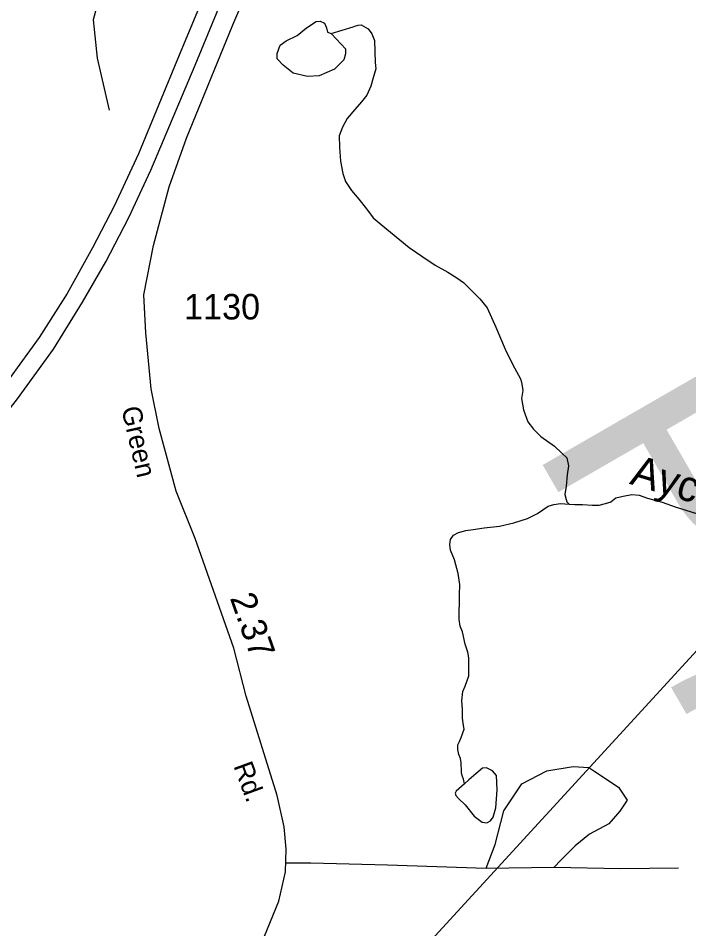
# Model space of a CAD drawing. Extents: x 2056842 to 2160602, y 826753 to 1016856.
# Drawn here: x 2092534 to 2095813, y 885889 to 890342 of the extents above; entities that cross this region are included whole.
import ezdxf

# ---------------------------------------------------------------- set-up
doc = ezdxf.new("R2010")
doc.units = 0
for name, color, linetype in [('Exist Hydrographic Creek Single Shore', 7, 'Continuous'), ('Exist Hydrographic Creek Single Shore Label', 7, 'Continuous'), ('Exist Hydrographic Misc Water Feature', 7, 'Continuous'), ('Exist Road Non-System Type 51', 7, 'Continuous'), ('Exist Road Primary Interstate Divided Center Attributed', 7, 'Continuous'), ('Exist Road Secondary Mileage Hundredths English Label', 7, 'Continuous'), ('Exist Road Secondary Structure Pipe Number Label', 7, 'Continuous'), ('Exist Road Secondary Type 51 Attributed', 7, 'Continuous'), ('Exist Road Secondary Type 51 Label', 7, 'Continuous'), ('Exist Road Secondary Type 51 Number Label', 7, 'Continuous'), ('Exist Utilities Telephone Line', 7, 'Continuous')]:
    doc.layers.add(name, color=color, linetype=linetype)

msp = doc.modelspace()

# ---------------------------------------------------------------- linework, layer by layer
at = {"layer": 'Exist Hydrographic Creek Single Shore'}
for points in [[(2094063.9, 890266.7), (2094171.7, 890299.1), (2094179.7, 890303.1), (2094195.7, 890307.2), (2094211.7, 890309.2), (2094245.7, 890289.3), (2094263.8, 890265.4), (2094275.9, 890233.4), (2094280.2, 890125.5), (2094282.2, 890093.5), (2094270.3, 890049.5), (2094258.4, 890009.4), (2094238.6, 889965.3), (2094212.7, 889933.2), (2094180.9, 889895.2), (2094143, 889851.1), (2094119.2, 889809.1), (2094103.2, 889766.9), (2094105.5, 889710.9), (2094109.6, 889643), (2094121.9, 889583), (2094134, 889543.1), (2094164.1, 889499.2), (2094200.2, 889457.3), (2094236.5, 889409.4), (2094270.5, 889365.5), (2094308.7, 889333.6), (2094445, 889220), (2094513.1, 889174.3), (2094573.2, 889134.5), (2094635.3, 889100.7), (2094679.4, 889072.8), (2094711.6, 889048.9), (2094751.6, 889009), (2094791.6, 888969.2), (2094827.9, 888925.3), (2094870.1, 888831.5), (2094914.4, 888723.6), (2094950.7, 888649.7), (2094990.9, 888577.9), (2094995, 888561.9), (2095000.9, 888521.8), (2094995.2, 888481.9), (2095005.4, 888426), (2095025.5, 888368.1), (2095053.6, 888332.1), (2095089.7, 888296.2), (2095156, 888248.4), (2095192, 888214.5), (2095216, 888192.6), (2095224.2, 888152.6), (2095218.3, 888108.7), (2095212.6, 888052.7), (2095206.6, 888012.6), (2095212.6, 887988.6), (2095216.9, 887976.6), (2095228.7, 887964.7)], [(2095852.7, 887918.5), (2095748.7, 887950.1), (2095684.6, 887973.8), (2095648.3, 887983.7), (2095612.4, 887993.6), (2095572.4, 888007.6), (2095534.4, 888011.3), (2095492.6, 888003.3), (2095456.6, 887995.2), (2095432.6, 887975), (2095404.5, 887967.1), (2095372.5, 887958.9), (2095340.7, 887958.9), (2095292.6, 887962.9), (2095256.5, 887962.6), (2095228.6, 887964.5)], [(2094715.8, 886598.4), (2094711, 886621.2), (2094707.1, 886633.2), (2094700.9, 886649.2), (2094700.9, 886665.2), (2094700.7, 886693.2), (2094700.7, 886701.2), (2094696.8, 886721.2), (2094688.6, 886741.1), (2094684.5, 886765.1), (2094684.5, 886789.2), (2094692.3, 886805.1), (2094700.3, 886825.1), (2094714.3, 886865.1), (2094710.2, 886893.2), (2094706.1, 886921.2), (2094706.1, 886961.2), (2094703.6, 887003.6), (2094708.5, 887048.6), (2094719.4, 887075.3), (2094737.4, 887125.2), (2094737.2, 887173.2), (2094737.2, 887213.2), (2094733.1, 887241.2), (2094719, 887281.2), (2094706.7, 887341.2), (2094694.6, 887369), (2094690.7, 887401), (2094692.3, 887521.1), (2094694, 887573.1), (2094686, 887627), (2094667.7, 887692.9), (2094647.4, 887740.9), (2094645.4, 887768.9), (2094647.4, 887792.9), (2094663.2, 887813), (2094687.2, 887827), (2094723.3, 887837.1), (2094759.2, 887841.2), (2094813.1, 887849.4), (2094887.1, 887857.6), (2094957.1, 887873.8), (2095024.9, 887896), (2095072.9, 887920.2), (2095124.8, 887956.3), (2095152.7, 887964.4), (2095184.9, 887968.5), (2095228.7, 887964.7)]]:
    msp.add_lwpolyline(points, dxfattribs=at)
at = {"layer": 'Exist Hydrographic Misc Water Feature'}
for points in [[(2094063.9, 890266.7), (2094113.8, 890215.6), (2094133.8, 890191.9), (2094135, 890166.9), (2094126.3, 890138.2), (2094081.4, 890092), (2094006.5, 890060.8), (2093949.1, 890057.1), (2093879.3, 890073.3), (2093829.4, 890112), (2093800.7, 890143.2), (2093800.7, 890169.4), (2093815.7, 890210.6), (2093844.3, 890230.6), (2093898, 890256.8), (2093944.1, 890295.5), (2093990.3, 890325.4), (2094010.3, 890326.7), (2094031.5, 890317.9), (2094041.4, 890294.2), (2094046.4, 890273), (2094063.9, 890266.7)], [(2094715.8, 886598.4), (2094675.6, 886561.9), (2094670.8, 886552.2), (2094673.2, 886541.2), (2094686.6, 886526.6), (2094719.4, 886495), (2094764.4, 886440.3), (2094803.3, 886409.9), (2094825.1, 886407.5), (2094843.4, 886417.2), (2094856.7, 886434.2), (2094870.1, 886480.4), (2094876.2, 886568), (2094872.5, 886638.5), (2094853.1, 886661.6), (2094823.9, 886676.2), (2094804.5, 886673.8), (2094771.7, 886647), (2094737.6, 886617.8), (2094715.8, 886598.4)]]:
    msp.add_lwpolyline(points, dxfattribs=at)
at = {"layer": 'Exist Road Non-System Type 51'}
msp.add_line((2094822.8, 886184.8), (2095154.4, 886189.6), dxfattribs=at)
for points in [[(2093156.5, 891094.8), (2093085, 890874.2), (2092953.9, 890534.3), (2092900.2, 890334.6), (2092921.1, 890146.8), (2092979.2, 889891.9)], [(2094822.8, 886184.8), (2094865.6, 886301.8), (2094909.3, 886465.3), (2094996.7, 886598.4), (2095118.3, 886661.1), (2095247.5, 886682.1), (2095323.5, 886678.3), (2095353.9, 886657.3), (2095469.8, 886581.3), (2095511.6, 886518.5), (2095475.5, 886463.4), (2095422.3, 886402.5), (2095327.3, 886351.2), (2095257, 886294.2), (2095186.7, 886223.8), (2095154.4, 886189.6)], [(2093842.3, 886212.1), (2093964.9, 886211.4), (2094340.2, 886201.9), (2094822.8, 886184.8)], [(2095154.4, 886189.6), (2095479.3, 886183.9), (2095762.5, 886187.7)]]:
    msp.add_lwpolyline(points, dxfattribs=at)
at = {"layer": 'Exist Road Primary Interstate Divided Center Attributed'}
for points in [[(2093603.5, 890839.4), (2093321.9, 890160.7), (2093122.2, 889678.2), (2093003.4, 889422.6), (2092897.2, 889219.2), (2092773, 888995.9), (2092636.3, 888779.9), (2092495, 888585.5), (2092347.5, 888387.4), (2092149.5, 888155.2), (2091410.1, 887297.4), (2091141.1, 886996.7), (2090747.9, 886546.6), (2090236.9, 885963.4), (2089711.4, 885354.9), (2089398.3, 884980.4), (2089047.4, 884535.7), (2088695.6, 884074.9), (2088373.5, 883642.8), (2087920.9, 883039.7), (2087578.1, 882575.2), (2087312.7, 882227.8)], [(2087204.7, 881910.9), (2087614.1, 882424), (2088032.5, 882942.5), (2088481.4, 883486.2), (2088828.7, 883918.2), (2089236.3, 884416.9), (2089574.6, 884831), (2089929.1, 885272), (2090402.4, 885855.3), (2090859.5, 886417), (2091276.1, 886928.3), (2091575.7, 887299.2), (2092172.9, 888029.2), (2092333.1, 888229), (2092531, 888481), (2092706.5, 888724.1), (2092848.6, 888952.7), (2092962, 889150.7), (2093075.4, 889366.8), (2093183.3, 889599), (2093399.3, 890112.1), (2093661.1, 890749.4)]]:
    msp.add_lwpolyline(points, dxfattribs=at)
at = {"layer": 'Exist Road Secondary Type 51 Attributed'}
msp.add_lwpolyline([(2093709.2, 885781.8), (2093809, 886023.3), (2093841.1, 886167.1), (2093844, 886278.9), (2093835.1, 886387.7), (2093800.8, 886541.3), (2093649.6, 887026.5), (2093588.6, 887260.5), (2093400.1, 887797.9), (2093306.3, 888028.9), (2093223.6, 888335.3), (2093184.9, 888529.1), (2093158.1, 888803.3), (2093148.4, 888988.9), (2093196, 889230.4), (2093272.8, 889517.3), (2093357.7, 889754.4), (2093583.4, 890309.6), (2093882, 891006.5)], dxfattribs=at)
at = {"layer": 'Exist Utilities Telephone Line'}
msp.add_lwpolyline([(2070574.6, 855889.8), (2073540.2, 858741.1), (2079471.4, 864196.3), (2082575.1, 867047.6), (2086740, 870917.2), (2087764.9, 872677.4), (2089015.1, 875921.4), (2089705.6, 877143.4), (2092053.4, 881391.2), (2094430.2, 885697.2), (2096843.4, 888330.3), (2097766.5, 889363.1), (2100637.6, 891101.5), (2103123.5, 892599.9), (2104820.7, 893625.5), (2107244.8, 895109.3), (2108287.8, 895378.4), (2108625.8, 895633), (2109723.4, 896782.2), (2110232.2, 897204.1), (2110707.5, 898076.3)], dxfattribs=at)

# ---------------------------------------------------------------- texts
at = {"layer": 'Exist Hydrographic Creek Single Shore Label'}
msp.add_text('Aycock', height=150, rotation=343.1969, dxfattribs=at).set_placement((2095519.3, 888065.4))
at = {"layer": 'Exist Road Secondary Mileage Hundredths English Label'}
msp.add_text('2.37', height=125, rotation=289.324, dxfattribs=at).set_placement((2093568.4, 887506.8))
at = {"layer": 'Exist Road Secondary Structure Pipe Number Label'}
msp.add_text('P76', height=1230.31, rotation=300, dxfattribs=at).set_placement((2095031, 888273.8))
at = {"layer": 'Exist Road Secondary Type 51 Label'}
for s, rotation, p in [('Green', 283.0182, (2093038, 888433)), ('Rd.', 290.2163, (2093585.6, 886685.3))]:
    msp.add_text(s, height=95, rotation=rotation, dxfattribs=at).set_placement(p)
at = {"layer": 'Exist Road Secondary Type 51 Number Label'}
msp.add_text('1130', height=125, dxfattribs=at).set_placement((2093345.1, 888868.5))

doc.saveas('drawing.dxf')
